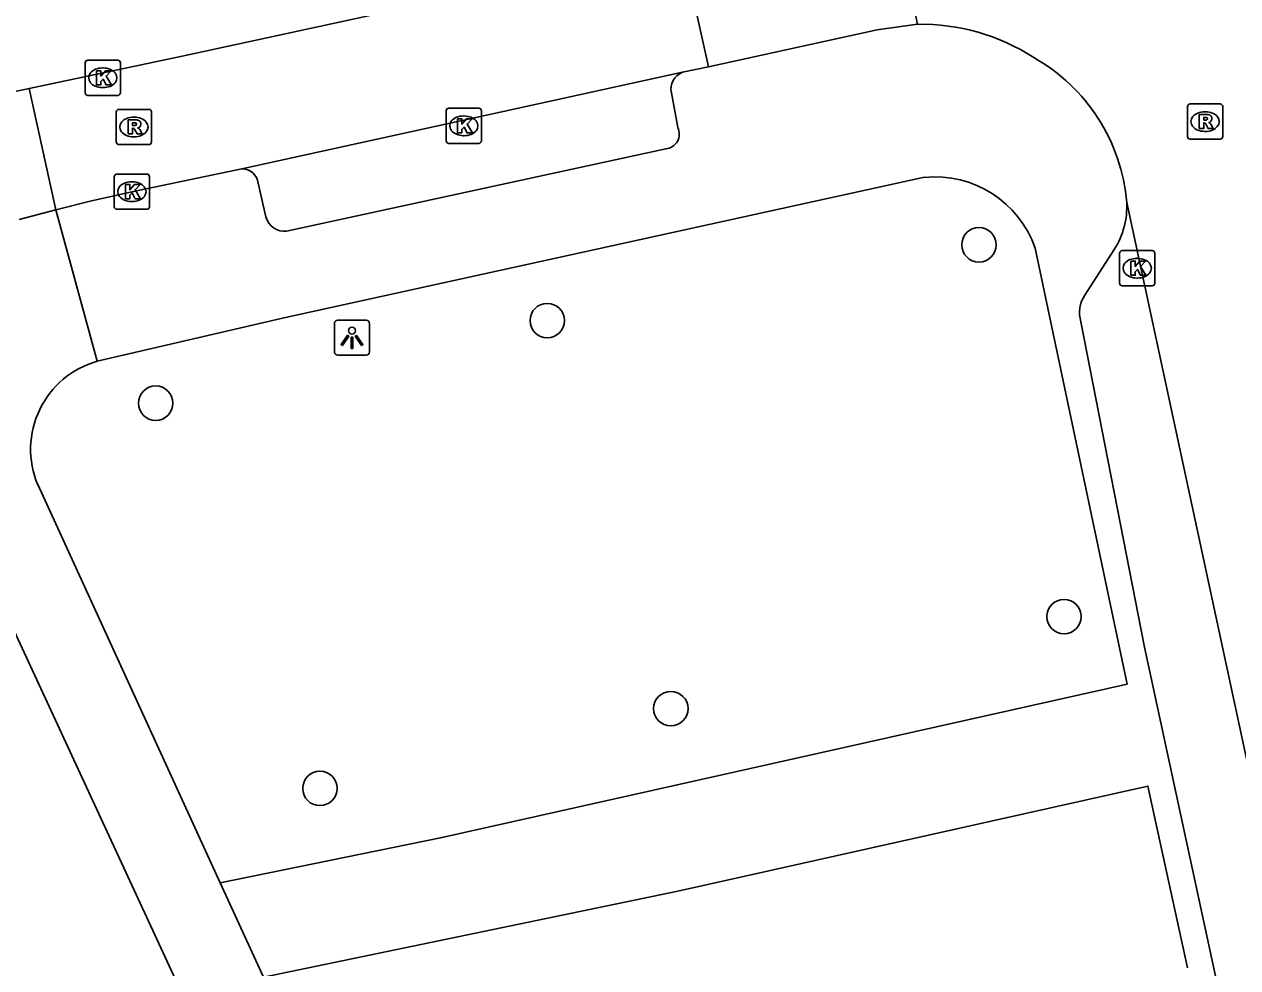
# Model space of a CAD drawing. Extents: x 160037 to 160839, y 385326 to 386441.
# Drawn here: x 160621.98 to 160656.46, y 385785.59 to 385812.39 of the extents above; entities that cross this region are included whole.
import ezdxf

# ---------------------------------------------------------------- set-up
doc = ezdxf.new("R2010")
doc.units = 0
for name, color, linetype in [('IMGEO_Boom', 7, 'Continuous'), ('IMGEO_Kolk', 7, 'Continuous'), ('IMGEO_Lichtpunt', 7, 'Continuous'), ('IMGEO_Rijbaan_lokaal_open', 7, 'Continuous'), ('IMGEO_Rioolput', 7, 'Continuous'), ('IMGEO_Voetpad_open', 7, 'Continuous')]:
    doc.layers.add(name, color=color, linetype=linetype)

msp = doc.modelspace()

# ---------------------------------------------------------------- linework, layer by layer
at = {"layer": 'IMGEO_Boom'}
for centre in [(160649.107, 385806.122), (160636.84, 385803.969), (160625.714, 385801.623), (160651.526, 385795.561), (160640.352, 385792.947), (160630.381, 385790.681)]:
    msp.add_circle(centre, 0.489, dxfattribs=at)
at = {"layer": 'IMGEO_Kolk'}
for p, q in [((160623.785, 385811.366), (160624.637, 385811.366)), ((160623.71, 385810.44), (160623.71, 385811.292)), ((160624.198, 385811.146), (160624.223, 385811.146)), ((160624.711, 385811.292), (160624.711, 385810.44)), ((160624.637, 385810.366), (160623.785, 385810.366)), ((160624.221, 385810.586), (160624.196, 385810.586)), ((160634.044, 385810.002), (160634.896, 385810.002)), ((160633.969, 385809.076), (160633.969, 385809.928)), ((160634.457, 385809.782), (160634.482, 385809.782)), ((160634.97, 385809.928), (160634.97, 385809.076)), ((160634.896, 385809.002), (160634.044, 385809.002)), ((160634.48, 385809.222), (160634.455, 385809.222)), ((160624.537, 385807.205), (160624.537, 385808.057)), ((160624.612, 385808.131), (160625.464, 385808.131)), ((160625.025, 385807.911), (160625.05, 385807.911)), ((160625.538, 385808.057), (160625.538, 385807.205)), ((160625.048, 385807.351), (160625.023, 385807.351)), ((160625.464, 385807.131), (160624.612, 385807.131)), ((160653.105, 385805.032), (160653.105, 385805.884)), ((160653.18, 385805.958), (160654.032, 385805.958)), ((160654.106, 385805.884), (160654.106, 385805.032)), ((160653.593, 385805.738), (160653.618, 385805.738)), ((160653.616, 385805.178), (160653.591, 385805.178)), ((160654.032, 385804.958), (160653.18, 385804.958))]:
    msp.add_line(p, q, dxfattribs=at)
for points in [[(160623.785, 385811.366), (160624.637, 385811.366)], [(160623.71, 385810.44), (160623.71, 385811.292)], [(160624.031, 385811.066), (160624.154, 385811.066), (160624.154, 385810.915), (160624.284, 385811.066), (160624.448, 385811.066), (160624.302, 385810.915), (160624.455, 385810.666), (160624.303, 385810.666), (160624.218, 385810.83), (160624.154, 385810.763), (160624.154, 385810.666), (160624.031, 385810.666), (160624.031, 385811.066)], [(160624.711, 385811.292), (160624.711, 385810.44)], [(160624.637, 385810.366), (160623.785, 385810.366)], [(160634.044, 385810.002), (160634.896, 385810.002)], [(160633.969, 385809.076), (160633.969, 385809.928)], [(160634.29, 385809.702), (160634.413, 385809.702), (160634.413, 385809.551), (160634.543, 385809.702), (160634.707, 385809.702), (160634.561, 385809.551), (160634.714, 385809.302), (160634.562, 385809.302), (160634.477, 385809.466), (160634.413, 385809.399), (160634.413, 385809.302), (160634.29, 385809.302), (160634.29, 385809.702)], [(160634.97, 385809.928), (160634.97, 385809.076)], [(160634.896, 385809.002), (160634.044, 385809.002)], [(160624.537, 385807.205), (160624.537, 385808.057)], [(160624.612, 385808.131), (160625.464, 385808.131)], [(160625.538, 385808.057), (160625.538, 385807.205)], [(160624.858, 385807.831), (160624.981, 385807.831), (160624.981, 385807.68), (160625.111, 385807.831), (160625.275, 385807.831), (160625.129, 385807.68), (160625.282, 385807.431), (160625.13, 385807.431), (160625.045, 385807.595), (160624.981, 385807.528), (160624.981, 385807.431), (160624.858, 385807.431), (160624.858, 385807.831)], [(160625.464, 385807.131), (160624.612, 385807.131)], [(160653.105, 385805.032), (160653.105, 385805.884)], [(160653.18, 385805.958), (160654.032, 385805.958)], [(160654.106, 385805.884), (160654.106, 385805.032)], [(160653.426, 385805.658), (160653.549, 385805.658), (160653.549, 385805.507), (160653.679, 385805.658), (160653.843, 385805.658), (160653.697, 385805.507), (160653.85, 385805.258), (160653.698, 385805.258), (160653.613, 385805.422), (160653.549, 385805.355), (160653.549, 385805.258), (160653.426, 385805.258), (160653.426, 385805.658)], [(160654.032, 385804.958), (160653.18, 385804.958)]]:
    msp.add_lwpolyline(points, dxfattribs=at)
for centre, start, end in [((160623.787, 385811.29), 91.552, 178.448), ((160623.787, 385811.29), 91.552, 178.448), ((160624.635, 385811.29), 1.552, 88.448), ((160624.635, 385811.29), 1.552, 88.448), ((160623.787, 385810.442), 181.552, 268.448), ((160623.787, 385810.442), 181.552, 268.448), ((160624.635, 385810.442), 271.552, 358.448), ((160624.635, 385810.442), 271.552, 358.448), ((160634.046, 385809.926), 91.552, 178.448), ((160634.046, 385809.926), 91.552, 178.448), ((160634.894, 385809.926), 1.552, 88.448), ((160634.894, 385809.926), 1.552, 88.448), ((160634.046, 385809.078), 181.552, 268.448), ((160634.046, 385809.078), 181.552, 268.448), ((160634.894, 385809.078), 271.552, 358.448), ((160634.894, 385809.078), 271.552, 358.448), ((160624.614, 385808.055), 91.552, 178.448), ((160624.614, 385808.055), 91.552, 178.448), ((160625.462, 385808.055), 1.552, 88.448), ((160625.462, 385808.055), 1.552, 88.448), ((160624.614, 385807.207), 181.552, 268.448), ((160624.614, 385807.207), 181.552, 268.448), ((160625.462, 385807.207), 271.552, 358.448), ((160625.462, 385807.207), 271.552, 358.448), ((160653.182, 385805.882), 91.552, 178.448), ((160653.182, 385805.882), 91.552, 178.448), ((160654.03, 385805.882), 1.552, 88.448), ((160654.03, 385805.882), 1.552, 88.448), ((160653.182, 385805.034), 181.552, 268.448), ((160653.182, 385805.034), 181.552, 268.448), ((160654.03, 385805.034), 271.552, 358.448), ((160654.03, 385805.034), 271.552, 358.448)]:
    msp.add_arc(centre, 0.0765, start, end, dxfattribs=at)
for centre, major_axis, ratio, start_param, end_param in [((160624.197, 385810.866), (-0.387, 0.002), 0.722429, 4.712389, 7.853982), ((160624.222, 385810.866), (-0.39, 0.002), 0.717154, 1.570796, 4.712389), ((160634.456, 385809.502), (-0.387, 0.002), 0.722429, 4.712389, 7.853982), ((160634.481, 385809.502), (-0.39, 0.002), 0.717154, 1.570796, 4.712389), ((160625.024, 385807.631), (-0.387, 0.002), 0.722429, 4.712389, 7.853982), ((160625.049, 385807.631), (-0.39, 0.002), 0.717154, 1.570796, 4.712389), ((160653.592, 385805.458), (-0.387, 0.002), 0.722429, 4.712389, 7.853982), ((160653.617, 385805.458), (-0.39, 0.002), 0.717154, 1.570796, 4.712389)]:
    msp.add_ellipse(centre, major_axis=major_axis, ratio=ratio, start_param=start_param, end_param=end_param, dxfattribs=at)
at = {"layer": 'IMGEO_Lichtpunt'}
for p, q in [((160630.793, 385803.887), (160630.793, 385803.08)), ((160630.793, 385803.887), (160630.793, 385803.08)), ((160631.695, 385803.982), (160630.887, 385803.982)), ((160631.695, 385803.982), (160630.887, 385803.982)), ((160631.789, 385803.08), (160631.789, 385803.887)), ((160631.789, 385803.08), (160631.789, 385803.887)), ((160630.887, 385802.986), (160631.695, 385802.986)), ((160630.887, 385802.986), (160631.695, 385802.986))]:
    msp.add_line(p, q, dxfattribs=at)
for points in [[(160631.167, 385803.551), (160631.206, 385803.523), (160631.018, 385803.261), (160630.98, 385803.288), (160631.167, 385803.551)], [(160631.269, 385803.503), (160631.316, 385803.503), (160631.316, 385803.181), (160631.269, 385803.181), (160631.269, 385803.503)], [(160631.379, 385803.523), (160631.417, 385803.55), (160631.604, 385803.288), (160631.565, 385803.26), (160631.379, 385803.523)]]:
    msp.add_lwpolyline(points, dxfattribs=at)
msp.add_circle((160631.292, 385803.685), 0.0994, dxfattribs=at)
for centre, start, end in [((160630.887, 385803.887), 90, 180), ((160630.887, 385803.887), 90, 180), ((160631.695, 385803.887), 0, 90), ((160631.695, 385803.887), 0, 90), ((160630.887, 385803.08), 180, 270), ((160630.887, 385803.08), 180, 270), ((160631.695, 385803.08), 270, 0), ((160631.695, 385803.08), 270, 360)]:
    msp.add_arc(centre, 0.0946, start, end, dxfattribs=at)
at = {"layer": 'IMGEO_Rijbaan_lokaal_open'}
for points in [[(160646.6, 385815.891), (160647.359, 385812.385)], [(160641.423, 385811.175), (160640.679, 385814.552)], [(160622.121, 385810.564), (160626.463, 385811.478), (160639.552, 385814.326)], [(160647.359, 385812.385), (160646.214, 385812.226), (160641.423, 385811.175)], [(160628.163, 385808.283), (160640.68, 385811.023)], [(160641.423, 385811.175), (160640.68, 385811.023)], [(160622.121, 385810.564), (160621.258, 385810.384)], [(160622.872, 385807.118), (160622.121, 385810.564)], [(160628.163, 385808.283), (160625.038, 385807.631), (160623.855, 385807.363), (160622.872, 385807.118)], [(160653.307, 385807.326), (160666.952, 385743.95), (160667.025, 385743.6)], [(160621.838, 385806.837), (160622.872, 385807.118)], [(160650.45, 385732.858), (160649.918, 385733.946), (160635.246, 385765.866), (160628.802, 385779.787), (160621.033, 385796.572), (160620.07, 385798.64)]]:
    msp.add_lwpolyline(points, dxfattribs=at)
for centre, radius, start, end in [((160647.471, 385806.51), 5.876, 57.0873, 91.0952), ((160648.095, 385806.887), 5.23, 4.8127, 60.5859)]:
    msp.add_arc(centre, radius, start, end, dxfattribs=at)
at = {"layer": 'IMGEO_Rioolput'}
for p, q in [((160655.033, 385809.197), (160655.033, 385810.049)), ((160655.108, 385810.123), (160655.96, 385810.123)), ((160656.034, 385810.049), (160656.034, 385809.197)), ((160624.595, 385809.044), (160624.595, 385809.896)), ((160624.67, 385809.97), (160625.522, 385809.97)), ((160625.083, 385809.75), (160625.108, 385809.75)), ((160625.596, 385809.896), (160625.596, 385809.044)), ((160655.521, 385809.903), (160655.546, 385809.903)), ((160655.544, 385809.343), (160655.519, 385809.343)), ((160625.522, 385808.97), (160624.67, 385808.97)), ((160625.106, 385809.19), (160625.081, 385809.19)), ((160655.96, 385809.123), (160655.108, 385809.123))]:
    msp.add_line(p, q, dxfattribs=at)
for points in [[(160655.033, 385809.197), (160655.033, 385810.049)], [(160655.108, 385810.123), (160655.96, 385810.123)], [(160656.034, 385810.049), (160656.034, 385809.197)], [(160624.595, 385809.044), (160624.595, 385809.896)], [(160624.67, 385809.97), (160625.522, 385809.97)], [(160625.184, 385809.668), (160624.932, 385809.67), (160624.932, 385809.27)], [(160625.596, 385809.896), (160625.596, 385809.044)], [(160655.622, 385809.821), (160655.37, 385809.823), (160655.37, 385809.423)], [(160655.548, 385809.742), (160655.494, 385809.742), (160655.494, 385809.661)], [(160655.494, 385809.661), (160655.546, 385809.661)], [(160624.932, 385809.27), (160625.056, 385809.27), (160625.056, 385809.432), (160625.067, 385809.432)], [(160625.11, 385809.589), (160625.056, 385809.589), (160625.056, 385809.508)], [(160625.056, 385809.508), (160625.108, 385809.508)], [(160625.114, 385809.403), (160625.185, 385809.27), (160625.325, 385809.27), (160625.26, 385809.396)], [(160655.37, 385809.423), (160655.494, 385809.423), (160655.494, 385809.585), (160655.505, 385809.585)], [(160655.552, 385809.556), (160655.623, 385809.423), (160655.763, 385809.423), (160655.698, 385809.549)], [(160625.522, 385808.97), (160624.67, 385808.97)], [(160655.96, 385809.123), (160655.108, 385809.123)]]:
    msp.add_lwpolyline(points, dxfattribs=at)
for centre, radius, start, end in [((160655.11, 385810.047), 0.0765, 91.552, 178.448), ((160655.11, 385810.047), 0.0765, 91.552, 178.448), ((160655.958, 385810.047), 0.0765, 1.552, 88.448), ((160655.958, 385810.047), 0.0765, 1.552, 88.448), ((160624.672, 385809.894), 0.0765, 91.552, 178.448), ((160624.672, 385809.894), 0.0765, 91.552, 178.448), ((160625.183, 385809.558), 0.109, 350.3612, 89.416), ((160625.52, 385809.894), 0.0765, 1.552, 88.448), ((160625.52, 385809.894), 0.0765, 1.552, 88.448), ((160655.53, 385809.85), 0.19, 274.7715, 282.9687), ((160655.554, 385809.646), 0.0964, 77.0061, 93.1865), ((160655.568, 385809.703), 0.0378, 276.6634, 79.6772), ((160655.621, 385809.711), 0.109, 350.3612, 89.416), ((160655.619, 385809.711), 0.112, 277.5842, 350.9817), ((160625.066, 385809.379), 0.0533, 26.0293, 88.6989), ((160625.092, 385809.697), 0.19, 274.7715, 282.9687), ((160625.116, 385809.493), 0.0964, 77.0061, 93.1865), ((160625.13, 385809.55), 0.0378, 276.6634, 79.6772), ((160625.181, 385809.558), 0.112, 277.5842, 350.9817), ((160625.165, 385809.343), 0.108, 29.5134, 73.7905), ((160655.504, 385809.532), 0.0533, 26.0293, 88.6989), ((160655.603, 385809.496), 0.108, 29.5134, 73.7905), ((160624.672, 385809.046), 0.0765, 181.552, 268.448), ((160624.672, 385809.046), 0.0765, 181.552, 268.448), ((160625.52, 385809.046), 0.0765, 271.552, 358.448), ((160625.52, 385809.046), 0.0765, 271.552, 358.448), ((160655.11, 385809.199), 0.0765, 181.552, 268.448), ((160655.11, 385809.199), 0.0765, 181.552, 268.448), ((160655.958, 385809.199), 0.0765, 271.552, 358.448), ((160655.958, 385809.199), 0.0765, 271.552, 358.448)]:
    msp.add_arc(centre, radius, start, end, dxfattribs=at)
for centre, major_axis, ratio, start_param, end_param in [((160625.082, 385809.47), (-0.387, 0.002), 0.722429, 4.712389, 7.853982), ((160625.107, 385809.47), (-0.39, 0.002), 0.717154, 1.570796, 4.712389), ((160655.52, 385809.623), (-0.387, 0.002), 0.722429, 4.712389, 7.853982), ((160655.545, 385809.623), (-0.39, 0.002), 0.717154, 1.570796, 4.712389)]:
    msp.add_ellipse(centre, major_axis=major_axis, ratio=ratio, start_param=start_param, end_param=end_param, dxfattribs=at)
at = {"layer": 'IMGEO_Voetpad_open'}
for points in [[(160640.369, 385810.437), (160640.549, 385809.453)], [(160640.209, 385808.848), (160629.434, 385806.509)], [(160624.051, 385802.814), (160629.407, 385804.056), (160647.564, 385808.039)], [(160628.845, 385806.913), (160628.626, 385807.869)], [(160624.051, 385802.814), (160622.872, 385807.118)], [(160650.707, 385806.028), (160653.316, 385793.643), (160633.809, 385789.28), (160627.546, 385787.995)], [(160652.12, 385804.694), (160652.954, 385805.988)], [(160664.262, 385746.326), (160663.464, 385750), (160653.814, 385794.688), (160652.005, 385803.937)], [(160627.546, 385787.995), (160622.363, 385799.309)], [(160628.775, 385785.314), (160640.551, 385787.76), (160653.909, 385790.747), (160655.035, 385785.583)], [(160628.775, 385785.314), (160627.546, 385787.995)]]:
    msp.add_lwpolyline(points, dxfattribs=at)
for centre, radius, start, end in [((160640.873, 385810.545), 0.516, 112.0253, 192.0634), ((160640.174, 385809.266), 0.419, 274.84, 26.4895), ((160628.157, 385807.811), 0.472, 7.0676, 89.3283), ((160647.856, 385805.034), 3.019, 19.2157, 95.5593), ((160651.034, 385807.21), 2.276, 327.5224, 2.9188), ((160629.375, 385807.055), 0.549, 194.9747, 276.1322), ((160652.837, 385804.198), 0.872, 145.3196, 197.4042), ((160624.758, 385800.314), 2.598, 105.8008, 202.7685)]:
    msp.add_arc(centre, radius, start, end, dxfattribs=at)

doc.saveas('drawing.dxf')
